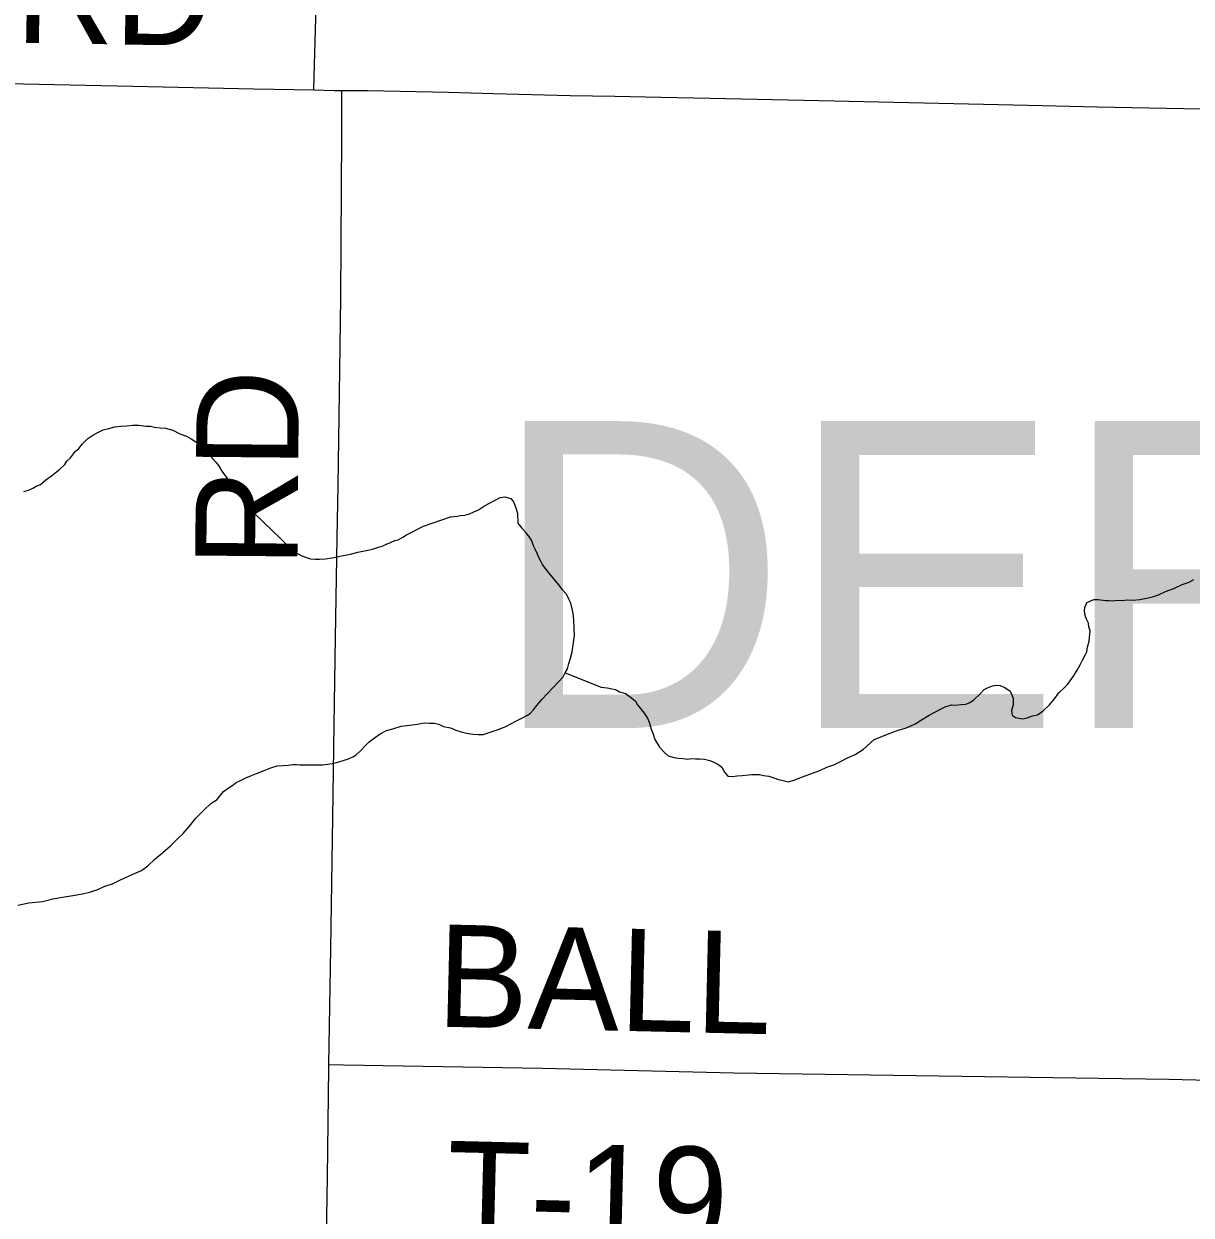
# Model space of a CAD drawing. Extents: x 2.1 to 73.9, y 4 to 26.
# Drawn here: x 47.0399 to 47.3642, y 21.507 to 21.8378 of the extents above; entities that cross this region are included whole.
import ezdxf

# ---------------------------------------------------------------- set-up
doc = ezdxf.new("R2010")
doc.units = 0
for name, color, linetype in [('GM_X_County_Road', 7, 'Continuous'), ('GM_X_County_Road_Text', 7, 'Continuous'), ('GM_X_Minor_River', 7, 'Continuous'), ('GM_X_Township_Road', 7, 'Continuous'), ('GM_X_Township_Road_Text', 7, 'Continuous'), ('GM_X_Township_Text', 7, 'Continuous')]:
    doc.layers.add(name, color=color, linetype=linetype)

msp = doc.modelspace()

# ---------------------------------------------------------------- linework, layer by layer
at = {"layer": 'GM_X_County_Road'}
for points in [[(47.12046, 21.81944), (47.12056, 21.82312), (47.12109, 21.84269), (47.12151, 21.85356), (47.12172, 21.86071), (47.12198, 21.87002), (47.12271, 21.89425), (47.1237, 21.92624), (47.12438, 21.94674), (47.12504, 21.97315), (47.12634, 22.01197), (47.12686, 22.03217), (47.12756, 22.05608), (47.12769, 22.06012), (47.12787, 22.06633), (47.128, 22.07072)], [(46.62643, 21.82894), (46.64533, 21.8286), (46.70065, 21.82762), (46.74758, 21.8267), (46.76374, 21.82648), (46.78177, 21.82614), (46.79513, 21.82592), (46.80228, 21.8258), (46.81129, 21.82562), (46.85138, 21.82476), (46.87065, 21.82441), (46.91758, 21.82356), (46.93434, 21.82313), (46.96916, 21.82257), (47.02666, 21.82144), (47.07017, 21.82053), (47.10373, 21.8198), (47.12046, 21.81944)], [(47.12046, 21.81944), (47.12611, 21.81932), (47.12819, 21.81928)], [(47.12464, 21.54884), (47.12516, 21.581), (47.12574, 21.61735), (47.12609, 21.64314), (47.12644, 21.66738), (47.1269, 21.69503), (47.1272, 21.70963), (47.12763, 21.74164), (47.12791, 21.76183), (47.12819, 21.80685), (47.12819, 21.81928)], [(47.12819, 21.81928), (47.13543, 21.81926), (47.15781, 21.8188), (47.17023, 21.81848), (47.19168, 21.81795), (47.20411, 21.81772), (47.21685, 21.81743), (47.23053, 21.81717), (47.24358, 21.81688), (47.26502, 21.8164), (47.31071, 21.81543), (47.32282, 21.8151), (47.33806, 21.81474), (47.37659, 21.81402)], [(47.12039, 21.2977), (47.12043, 21.30198), (47.12143, 21.35108), (47.12163, 21.36506), (47.12181, 21.37873), (47.12211, 21.39737), (47.12257, 21.4272), (47.12316, 21.45205), (47.12344, 21.46417), (47.12369, 21.48406), (47.12421, 21.51761), (47.12463, 21.54775), (47.12464, 21.54884)]]:
    msp.add_lwpolyline(points, dxfattribs=at)
at = {"layer": 'GM_X_Minor_River'}
for points in [[(47.03984, 21.70795), (47.04118, 21.7083), (47.04233, 21.70884), (47.0433, 21.70938), (47.04445, 21.70992), (47.046, 21.71121), (47.04755, 21.71231), (47.04851, 21.71305), (47.04987, 21.71415), (47.05123, 21.71544), (47.05183, 21.71638), (47.0528, 21.7173), (47.05418, 21.71917), (47.05514, 21.7199), (47.05613, 21.72121), (47.05768, 21.72268), (47.05903, 21.7236), (47.06038, 21.72432), (47.06192, 21.72504), (47.06345, 21.72539), (47.06517, 21.72591), (47.06669, 21.72606), (47.06841, 21.72621), (47.07012, 21.72635), (47.07183, 21.72631), (47.07372, 21.72607), (47.07505, 21.72604), (47.07618, 21.72582), (47.0777, 21.72559), (47.07922, 21.72555), (47.08129, 21.72493), (47.08316, 21.72393), (47.08505, 21.72331), (47.08636, 21.72252), (47.08767, 21.72172), (47.08879, 21.72094), (47.09027, 21.71938), (47.09138, 21.71821), (47.0923, 21.71705), (47.09322, 21.71607), (47.09396, 21.71511), (47.09487, 21.71356), (47.09616, 21.71182), (47.09726, 21.71046), (47.09818, 21.7093), (47.0991, 21.70814), (47.09984, 21.70717), (47.10057, 21.70601), (47.10205, 21.70445), (47.1026, 21.70349), (47.10389, 21.70194), (47.10664, 21.69927)], [(47.15089, 21.69831), (47.15837, 21.70091), (47.16027, 21.70105), (47.16123, 21.70122), (47.16237, 21.70138), (47.16371, 21.70173), (47.16486, 21.70227), (47.1662, 21.7028), (47.16756, 21.70372), (47.1691, 21.70463), (47.17083, 21.70553), (47.17218, 21.70626), (47.17351, 21.70641), (47.17521, 21.70599), (47.17595, 21.70502), (47.17648, 21.70368), (47.17701, 21.70195), (47.17713, 21.6991), (47.17821, 21.69771)], [(47.10664, 21.69927), (47.11112, 21.69501), (47.11204, 21.69403), (47.11351, 21.69246), (47.115, 21.69127), (47.11593, 21.69067), (47.11706, 21.69006), (47.11838, 21.68964), (47.1195, 21.68922), (47.12084, 21.68917), (47.12198, 21.68913), (47.1237, 21.68927), (47.12599, 21.68957), (47.1281, 21.69007), (47.13059, 21.69056), (47.1327, 21.69106), (47.135, 21.69155), (47.13673, 21.69188), (47.13808, 21.6924), (47.13942, 21.69274), (47.14058, 21.69327), (47.14174, 21.6938), (47.1429, 21.69433), (47.14386, 21.69449), (47.14521, 21.69521), (47.14619, 21.69593), (47.15087, 21.69831)], [(47.17827, 21.64502), (47.17962, 21.64574), (47.18059, 21.64627), (47.18139, 21.6472), (47.18238, 21.6485), (47.18376, 21.65016), (47.18534, 21.65182), (47.18692, 21.65348), (47.18849, 21.65514), (47.18968, 21.65643), (47.19028, 21.65755), (47.19089, 21.65868), (47.19132, 21.66018), (47.19175, 21.66169), (47.19218, 21.66339), (47.1929, 21.66793), (47.19277, 21.66984), (47.19266, 21.67231), (47.19252, 21.67403), (47.19219, 21.67537), (47.19185, 21.67691), (47.19132, 21.67807), (47.1906, 21.67942), (47.1895, 21.6806), (47.18859, 21.68196), (47.18712, 21.68372), (47.18584, 21.68529), (47.18474, 21.68666), (47.18401, 21.68763), (47.18347, 21.6886), (47.18293, 21.68957), (47.18258, 21.69053), (47.18204, 21.69169), (47.18151, 21.69285), (47.18098, 21.6942), (47.18044, 21.69517), (47.17934, 21.69654), (47.17821, 21.69771)], [(47.33155, 21.65665), (47.33256, 21.65832), (47.33337, 21.65982), (47.33398, 21.66113), (47.33478, 21.66244), (47.33519, 21.66337), (47.33543, 21.6647), (47.33586, 21.66639), (47.33614, 21.66924), (47.3358, 21.67039), (47.33564, 21.67135), (47.3351, 21.67251), (47.33475, 21.67347), (47.33461, 21.67481), (47.33464, 21.67576), (47.33525, 21.67707), (47.33718, 21.67796), (47.33832, 21.67792), (47.34041, 21.67766), (47.34136, 21.67763), (47.34231, 21.67759), (47.34384, 21.67773), (47.34498, 21.6777), (47.34651, 21.67783), (47.34803, 21.67778), (47.34994, 21.67791), (47.35224, 21.67841), (47.35377, 21.67873), (47.35512, 21.67926), (47.35706, 21.68015), (47.35937, 21.68102), (47.36169, 21.68209), (47.36362, 21.68278), (47.36497, 21.6835)], [(47.19028, 21.65755), (47.20025, 21.65361), (47.20196, 21.65336), (47.20328, 21.65313), (47.20423, 21.6529), (47.20535, 21.6523), (47.20705, 21.65186), (47.20873, 21.65066), (47.20984, 21.64967), (47.21038, 21.6487), (47.21111, 21.64773), (47.21221, 21.64636), (47.21312, 21.645), (47.21365, 21.64384), (47.21416, 21.64192), (47.21469, 21.64057), (47.21521, 21.63903), (47.21593, 21.63786), (47.21648, 21.6369), (47.21776, 21.63552), (47.21888, 21.63453), (47.22057, 21.6341), (47.22171, 21.63387), (47.22304, 21.63382), (47.22437, 21.63359), (47.22532, 21.63375), (47.22647, 21.63371), (47.22761, 21.63367), (47.22894, 21.63363), (47.23045, 21.6332), (47.23158, 21.63278), (47.2327, 21.63217), (47.23382, 21.63137), (47.23454, 21.63001), (47.23545, 21.62884), (47.23678, 21.6288), (47.23793, 21.62895), (47.23946, 21.62909), (47.24118, 21.62922), (47.24213, 21.62938), (47.24308, 21.62935), (47.24423, 21.62931), (47.24536, 21.62908), (47.24688, 21.62884), (47.2482, 21.62842), (47.24952, 21.62799), (47.25046, 21.62777), (47.25235, 21.62733), (47.25408, 21.62784), (47.2562, 21.62872), (47.25871, 21.62959), (47.26102, 21.63046), (47.26295, 21.63135), (47.26488, 21.63205), (47.26681, 21.63293), (47.26875, 21.63401), (47.27087, 21.63489), (47.2732, 21.63633), (47.27615, 21.63909), (47.28058, 21.64084), (47.28309, 21.64171), (47.28482, 21.64222), (47.28617, 21.64275), (47.28771, 21.64346), (47.28927, 21.64455), (47.29141, 21.64581), (47.29315, 21.6467), (47.2947, 21.6476), (47.29586, 21.64813), (47.29759, 21.64865), (47.29873, 21.64861), (47.30026, 21.64875), (47.3016, 21.64889), (47.30256, 21.64924), (47.30373, 21.64996), (47.30569, 21.6518), (47.30668, 21.65291), (47.30765, 21.65345), (47.309, 21.65397), (47.31014, 21.65412), (47.31109, 21.65409), (47.31241, 21.65348), (47.3139, 21.65248), (47.31479, 21.65055), (47.31473, 21.64865), (47.3143, 21.64714), (47.31445, 21.6458), (47.31538, 21.6452), (47.31633, 21.64498), (47.31746, 21.64475), (47.31861, 21.64509), (47.32015, 21.64561), (47.3215, 21.64595), (47.32306, 21.64704), (47.32482, 21.64869), (47.32621, 21.65036), (47.32741, 21.65203), (47.32898, 21.6535), (47.32996, 21.65442), (47.33056, 21.65535), (47.33155, 21.65665)], [(47.03817, 21.59301), (47.04124, 21.59367), (47.04506, 21.59411), (47.04794, 21.59478), (47.05062, 21.59526), (47.05349, 21.59573), (47.05617, 21.59622), (47.05847, 21.59671), (47.0604, 21.59741), (47.06233, 21.59829), (47.06445, 21.59898), (47.06638, 21.59987), (47.06812, 21.60076), (47.07063, 21.60182), (47.07256, 21.60271), (47.07432, 21.60398), (47.07628, 21.60582), (47.07844, 21.60765), (47.08059, 21.60948), (47.08236, 21.61132), (47.08413, 21.61297), (47.08591, 21.61501), (47.08769, 21.61723), (47.08986, 21.61944), (47.09182, 21.62128), (47.09357, 21.62236), (47.09456, 21.62366), (47.09535, 21.62458), (47.09633, 21.62531), (47.09789, 21.6264), (47.09886, 21.62713), (47.10002, 21.62766), (47.10157, 21.62837), (47.10311, 21.62908), (47.10446, 21.62961), (47.10659, 21.63049), (47.10851, 21.63118), (47.11024, 21.6317), (47.11196, 21.63183), (47.1133, 21.63197), (47.11464, 21.63212), (47.11559, 21.63209), (47.11654, 21.63206), (47.11749, 21.63202), (47.11882, 21.63198), (47.12282, 21.63204), (47.12435, 21.63218), (47.12607, 21.6325), (47.12742, 21.63283), (47.12857, 21.63318), (47.13011, 21.63369), (47.13127, 21.63423), (47.13224, 21.63477), (47.13342, 21.63587), (47.1346, 21.63716), (47.13578, 21.63845), (47.13754, 21.63972), (47.1389, 21.64063), (47.14064, 21.64152), (47.14237, 21.64204), (47.14468, 21.64272), (47.14698, 21.64302), (47.14927, 21.64333), (47.15118, 21.64364), (47.15252, 21.6436), (47.15385, 21.64355), (47.15517, 21.64332), (47.15649, 21.64271), (47.15838, 21.64226), (47.15988, 21.64164), (47.16139, 21.64121), (47.1629, 21.64078), (47.1646, 21.64053), (47.16613, 21.64048), (47.16746, 21.64044), (47.16861, 21.64078), (47.16996, 21.6413), (47.17169, 21.64182), (47.17381, 21.6427), (47.17653, 21.64413), (47.17827, 21.64502)]]:
    msp.add_lwpolyline(points, dxfattribs=at)
at = {"layer": 'GM_X_Township_Road'}
msp.add_lwpolyline([(47.12464, 21.54884), (47.1287, 21.54875), (47.18401, 21.54776), (47.23713, 21.54649), (47.33842, 21.54503), (47.358, 21.54468), (47.36918, 21.54448)], dxfattribs=at)

# ---------------------------------------------------------------- texts
at = {"layer": 'GM_X_County_Road_Text'}
for rotation, p in [(359.0174, (47.03738, 21.83259)), (89.5067, (47.11586, 21.68678))]:
    msp.add_text('RD', height=0.028409, rotation=rotation, dxfattribs=at).set_placement(p)
at = {"layer": 'GM_X_Township_Road_Text'}
for s, rotation, p in [('BALL', 358.6882, (47.15441, 21.55933)), ('T-19', 358.585, (47.15707, 21.49922))]:
    msp.add_text(s, height=0.028409, rotation=rotation, dxfattribs=at).set_placement(p)
at = {"layer": 'GM_X_Township_Text'}
msp.add_text('DEFIANCE', height=0.085227, rotation=0, dxfattribs=at).set_placement((47.1697, 21.64225))

doc.saveas('drawing.dxf')
